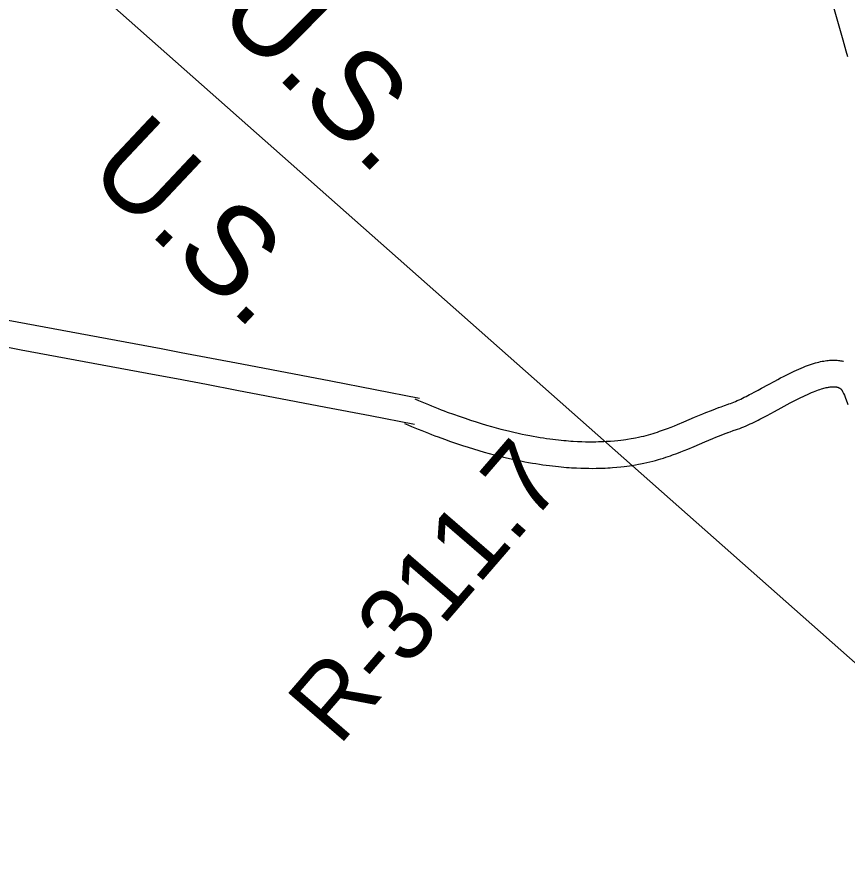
# Model space of a CAD drawing. Extents: x 3180038 to 3217926, y 922069 to 947485.
# Drawn here: x 3204148 to 3205085, y 940447 to 941391 of the extents above; entities that cross this region are included whole.
import ezdxf

# ---------------------------------------------------------------- set-up
doc = ezdxf.new("R2010")
doc.units = 0
for name, color, linetype in [('V-RIVR-RANG-IDEN', 7, 'Continuous'), ('V-ROAD-CNTR', 7, 'Continuous'), ('V-TOPO-BNDY', 7, 'Continuous'), ('V-TOPO-GNAM-IDEN', 7, 'Continuous')]:
    doc.layers.add(name, color=color, linetype=linetype)

msp = doc.modelspace()

# ---------------------------------------------------------------- linework, layer by layer
at = {"layer": 'V-ROAD-CNTR'}
for points in [[(3205085.77, 941346.18), (3205084, 941352.64), (3205080.5, 941365.19), (3205073.8, 941388.83), (3205070.86, 941399.2), (3205068.12, 941408.96), (3205065.57, 941418.13), (3205063.23, 941426.75), (3205061.07, 941434.85), (3205059.08, 941442.47), (3205057.27, 941449.62), (3205055.61, 941456.34), (3205054.1, 941462.65), (3205052.72, 941468.58), (3205051.47, 941474.15), (3205050.34, 941479.38), (3205049.31, 941484.29), (3205048.37, 941488.91), (3205047.54, 941493.19)], [(3203996.78, 941076.86), (3203999.28, 941076.21), (3204003.63, 941075.14), (3204006.88, 941074.38), (3204009.3, 941073.84), (3204013, 941073.05), (3204016.74, 941072.31), (3204040.78, 941067.7), (3204063.35, 941063.4), (3204084.52, 941059.4), (3204124.24, 941051.95), (3204159.01, 941045.48), (3204280.76, 941022.91), (3204311.2, 941017.24), (3204334.04, 941012.96), (3204368.28, 941006.5), (3204402.51, 940999.97), (3204502.72, 940980.8), (3204552.83, 940971.19), (3204602.92, 940961.53)], [(3203989.27, 941047.81), (3203991.93, 941047.12), (3203996.63, 941045.96), (3204000.21, 941045.13), (3204002.92, 941044.52), (3204006.96, 941043.67), (3204010.99, 941042.86), (3204035.15, 941038.23), (3204057.77, 941033.93), (3204078.97, 941029.92), (3204118.73, 941022.46), (3204153.53, 941015.98), (3204275.28, 940993.42), (3204305.69, 940987.75), (3204328.5, 940983.48), (3204362.69, 940977.02), (3204396.88, 940970.51), (3204497.08, 940951.33), (3204547.16, 940941.73), (3204597.24, 940932.07)], [(3204940.28, 940950.75), (3204942.91, 940951.72), (3204946.9, 940953.14), (3204950.83, 940954.48), (3204951.78, 940954.8), (3204953.63, 940955.47), (3204955.49, 940956.18), (3204957.39, 940956.94), (3204959.3, 940957.75), (3204961.25, 940958.6), (3204963.21, 940959.49), (3204965.18, 940960.41), (3204967.16, 940961.36), (3204969.15, 940962.33), (3204971.13, 940963.32), (3204973.11, 940964.32), (3204975.09, 940965.34), (3204977.05, 940966.36), (3204981, 940968.46), (3204984.89, 940970.54), (3204988.71, 940972.61), (3204996.26, 940976.73), (3205003.44, 940980.61), (3205006.85, 940982.43), (3205010.15, 940984.17), (3205013.37, 940985.83), (3205016.49, 940987.42), (3205019.52, 940988.93), (3205022.45, 940990.36), (3205025.3, 940991.7), (3205028.06, 940992.97), (3205030.73, 940994.16), (3205033.31, 940995.27), (3205035.82, 940996.31), (3205038.24, 940997.26), (3205040.59, 940998.15), (3205042.87, 940998.97), (3205045.08, 940999.72), (3205047.22, 941000.4), (3205049.29, 941001.02), (3205051.3, 941001.58), (3205053.25, 941002.08), (3205055.14, 941002.52), (3205056.98, 941002.91), (3205058.76, 941003.24), (3205060.49, 941003.53), (3205062.18, 941003.76), (3205063.81, 941003.95), (3205065.41, 941004.09), (3205066.95, 941004.19), (3205068.45, 941004.25), (3205069.91, 941004.26), (3205071.32, 941004.25), (3205072.71, 941004.19), (3205074.05, 941004.1), (3205075.34, 941003.97), (3205076.6, 941003.82), (3205077.82, 941003.63), (3205079.01, 941003.42), (3205080.16, 941003.18), (3205080.86, 941003.02)], [(3204950.65, 940922.6), (3204953.12, 940923.51), (3204956.77, 940924.81), (3204960.49, 940926.08), (3204961.65, 940926.47), (3204964.04, 940927.33), (3204966.44, 940928.24), (3204968.81, 940929.2), (3204971.15, 940930.18), (3204973.46, 940931.2), (3204975.75, 940932.23), (3204978, 940933.29), (3204980.24, 940934.36), (3204982.44, 940935.44), (3204984.62, 940936.52), (3204986.77, 940937.61), (3204988.89, 940938.71), (3204991, 940939.8), (3204995.11, 940941.98), (3204999.13, 940944.14), (3205003.03, 940946.25), (3205010.57, 940950.36), (3205017.63, 940954.18), (3205020.9, 940955.92), (3205024.05, 940957.58), (3205027.08, 940959.15), (3205029.98, 940960.63), (3205032.76, 940962.01), (3205035.43, 940963.31), (3205037.98, 940964.52), (3205040.42, 940965.64), (3205042.74, 940966.67), (3205044.95, 940967.62), (3205047.06, 940968.49), (3205049.06, 940969.28), (3205050.96, 940970), (3205052.76, 940970.65), (3205054.46, 940971.22), (3205056.08, 940971.74), (3205057.6, 940972.19), (3205059.04, 940972.59), (3205060.38, 940972.94), (3205061.64, 940973.23), (3205062.83, 940973.48), (3205063.95, 940973.69), (3205064.99, 940973.86), (3205065.96, 940974), (3205066.86, 940974.1), (3205067.7, 940974.18), (3205068.48, 940974.23), (3205069.21, 940974.26), (3205069.88, 940974.26), (3205070.5, 940974.25), (3205071.07, 940974.23), (3205071.6, 940974.2), (3205072.09, 940974.15), (3205072.53, 940974.09), (3205072.94, 940974.03), (3205073.32, 940973.96), (3205073.67, 940973.89), (3205073.89, 940973.84), (3205074.58, 940973.65), (3205075.07, 940973.48), (3205075.5, 940973.31), (3205075.88, 940973.14), (3205076.21, 940972.97), (3205076.51, 940972.8), (3205076.78, 940972.62), (3205077.03, 940972.45), (3205077.27, 940972.28), (3205077.49, 940972.1), (3205077.69, 940971.93), (3205077.81, 940971.82), (3205078.27, 940971.35), (3205078.61, 940970.98), (3205078.9, 940970.63), (3205079.17, 940970.27), (3205079.41, 940969.94), (3205079.57, 940969.7), (3205080, 940969), (3205080.28, 940968.52), (3205080.47, 940968.17), (3205080.81, 940967.48), (3205081.16, 940966.73), (3205082.07, 940964.63), (3205082.94, 940962.5), (3205083.81, 940960.3)], [(3204597.66, 940960.48), (3204601.54, 940958.81), (3204605.34, 940957.2), (3204609.1, 940955.63), (3204612.81, 940954.1), (3204616.49, 940952.61), (3204620.12, 940951.16), (3204623.7, 940949.75), (3204627.24, 940948.38), (3204630.74, 940947.04), (3204634.17, 940945.75), (3204641.02, 940943.24), (3204647.66, 940940.88), (3204654.13, 940938.66), (3204660.42, 940936.57), (3204666.52, 940934.61), (3204672.46, 940932.77), (3204678.22, 940931.06), (3204683.82, 940929.45), (3204689.24, 940927.95), (3204694.51, 940926.55), (3204699.61, 940925.25), (3204704.56, 940924.04), (3204709.35, 940922.91), (3204714, 940921.87), (3204718.5, 940920.91), (3204722.85, 940920.02), (3204727.07, 940919.2), (3204731.16, 940918.44), (3204735.11, 940917.75), (3204738.94, 940917.11), (3204742.64, 940916.53), (3204746.22, 940916), (3204749.69, 940915.52), (3204753.04, 940915.08), (3204756.29, 940914.69), (3204759.43, 940914.33), (3204762.46, 940914.01), (3204765.4, 940913.72), (3204768.24, 940913.47), (3204770.99, 940913.25), (3204773.65, 940913.05), (3204776.19, 940912.88), (3204781.19, 940912.6), (3204785.83, 940912.41), (3204790.16, 940912.29), (3204794.21, 940912.24), (3204797.99, 940912.23), (3204801.53, 940912.27), (3204804.83, 940912.34), (3204807.92, 940912.44), (3204810.8, 940912.56), (3204813.5, 940912.7), (3204816.02, 940912.86), (3204818.34, 940913.03), (3204822.78, 940913.4), (3204826.61, 940913.78), (3204829.94, 940914.16), (3204832.85, 940914.53), (3204835.38, 940914.88), (3204837.56, 940915.2), (3204841.46, 940915.82), (3204844.33, 940916.32), (3204846.44, 940916.72), (3204849.67, 940917.36), (3204852.84, 940918.03), (3204855.69, 940918.69), (3204858.45, 940919.38), (3204861.14, 940920.11), (3204863.75, 940920.85), (3204866.3, 940921.62), (3204868.79, 940922.4), (3204871.2, 940923.19), (3204873.55, 940923.99), (3204875.84, 940924.78), (3204878.04, 940925.57), (3204882.4, 940927.19), (3204886.49, 940928.76), (3204890.35, 940930.29), (3204893.97, 940931.76), (3204900.87, 940934.61), (3204913.08, 940939.76), (3204922.32, 940943.64), (3204925.86, 940945.1), (3204932.02, 940947.58), (3204936.7, 940949.4), (3204940.16, 940950.71)], [(3205083.73, 940960.52), (3205084.54, 940958.34), (3205085.27, 940956.29), (3205085.96, 940954.27)], [(3204585.8, 940932.93), (3204589.75, 940931.23), (3204593.7, 940929.55), (3204597.6, 940927.92), (3204601.46, 940926.33), (3204605.28, 940924.78), (3204609.06, 940923.27), (3204612.79, 940921.8), (3204616.47, 940920.38), (3204620.11, 940918.99), (3204623.73, 940917.63), (3204630.83, 940915.02), (3204637.77, 940912.56), (3204644.53, 940910.23), (3204651.11, 940908.05), (3204657.51, 940906), (3204663.74, 940904.07), (3204669.79, 940902.26), (3204675.68, 940900.57), (3204681.39, 940898.99), (3204686.95, 940897.52), (3204692.34, 940896.14), (3204697.57, 940894.86), (3204702.65, 940893.67), (3204707.57, 940892.57), (3204712.35, 940891.55), (3204716.99, 940890.6), (3204721.48, 940889.73), (3204725.83, 940888.92), (3204730.06, 940888.18), (3204734.15, 940887.5), (3204738.12, 940886.88), (3204741.96, 940886.31), (3204745.68, 940885.79), (3204749.29, 940885.32), (3204752.78, 940884.89), (3204756.16, 940884.51), (3204759.44, 940884.16), (3204762.61, 940883.85), (3204765.69, 940883.58), (3204768.67, 940883.34), (3204771.55, 940883.12), (3204774.37, 940882.93), (3204779.74, 940882.64), (3204784.8, 940882.43), (3204789.53, 940882.3), (3204793.97, 940882.24), (3204798.12, 940882.23), (3204802.01, 940882.27), (3204805.64, 940882.35), (3204809.05, 940882.46), (3204812.24, 940882.6), (3204815.22, 940882.75), (3204818.02, 940882.93), (3204820.66, 940883.12), (3204825.52, 940883.52), (3204829.79, 940883.95), (3204833.52, 940884.37), (3204836.77, 940884.78), (3204839.61, 940885.18), (3204842.12, 940885.54), (3204846.41, 940886.23), (3204849.65, 940886.8), (3204852.11, 940887.25), (3204855.71, 940887.97), (3204859.34, 940888.75), (3204862.72, 940889.53), (3204865.99, 940890.35), (3204869.15, 940891.19), (3204872.19, 940892.06), (3204875.12, 940892.94), (3204877.95, 940893.83), (3204880.67, 940894.72), (3204883.3, 940895.61), (3204885.84, 940896.5), (3204888.32, 940897.39), (3204893.01, 940899.13), (3204897.41, 940900.82), (3204901.5, 940902.44), (3204905.34, 940903.99), (3204912.43, 940906.93), (3204924.71, 940912.11), (3204933.83, 940915.93), (3204937.18, 940917.31), (3204943.08, 940919.69), (3204947.45, 940921.39), (3204950.77, 940922.65)]]:
    msp.add_lwpolyline(points, dxfattribs=at)
at = {"layer": 'V-TOPO-BNDY'}
msp.add_line((3201957.11, 943438.71), (3205592, 940222.23), dxfattribs=at)

# ---------------------------------------------------------------- texts
at = {"layer": 'V-RIVR-RANG-IDEN'}
msp.add_text('R-311.7', height=83, rotation=49.19502, dxfattribs=at).set_placement((3204511.65, 940567.82))
at = {"layer": 'V-TOPO-GNAM-IDEN'}
for rotation, p in [(315.10395, (3204370.93, 941393.72)), (316.73234, (3204225.43, 941214.68))]:
    msp.add_text('U.S.', height=100, rotation=rotation, dxfattribs=at).set_placement(p)

doc.saveas('drawing.dxf')
